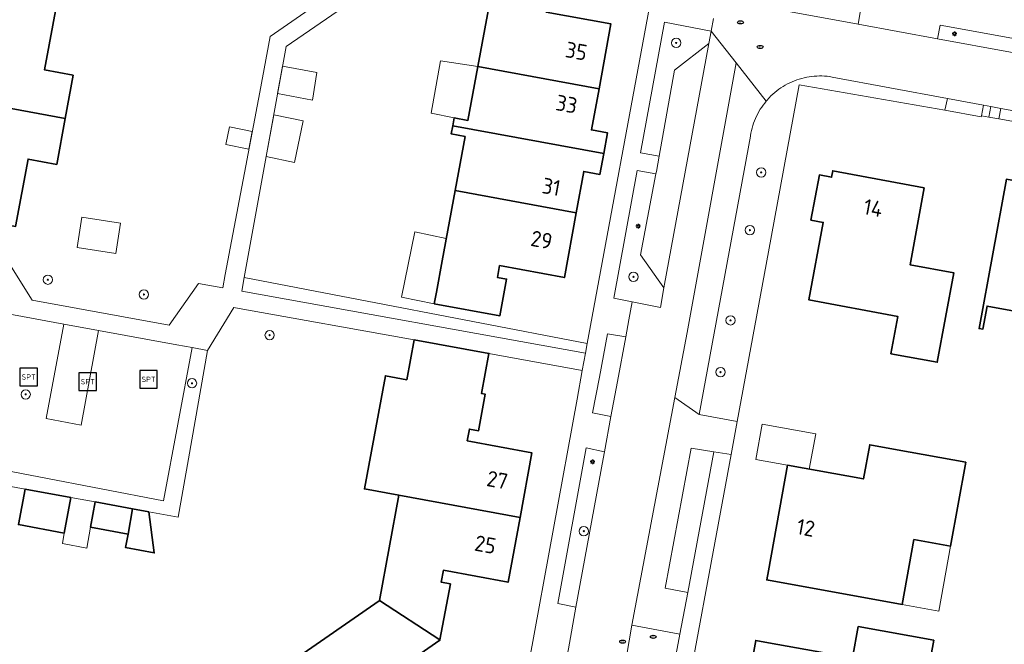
# Model space of a CAD drawing. Header units: metres. Extents: x 152610 to 160096, y 456114 to 462495.
# Tile 576 of 938: x 158436 to 158520, y 460109 to 460162. Entities that reach past the tile are written whole.
import ezdxf
from ezdxf.enums import TextEntityAlignment as Align

# ---------------------------------------------------------------- set-up
doc = ezdxf.new("R2010")
doc.units = ezdxf.units.M
doc.header["$LTSCALE"] = 0.5
doc.layers.get('0').update_dxf_attribs({"linetype": 'CONTINUOUS'})
for name, color, linetype, lineweight in [('B-PV-GR-BEPLANTING_CULTUUR_BODEMBEDEKKER-GV', 251, 'CONTINUOUS', 18), ('B-PV-GR-BEPLANTING_CULTUUR_HEESTERS-GV', 251, 'CONTINUOUS', 18), ('B-PV-GR-BEPLANTING_CULTUUR_ROOS-GV', 251, 'CONTINUOUS', 18), ('B-PV-GR-BOOM-S', 251, 'CONTINUOUS', 25), ('B-PV-GR-HAAG-GV', 251, 'CONTINUOUS', 13), ('B-PV-IE-MEUBILAIR-S', 251, 'CONTINUOUS', 25), ('B-PV-IE-MEUBILAIR_WEGMEUBILAIR-S', 251, 'CONTINUOUS', 25), ('B-PV-OG-BEBOUWING-GV', 6, 'CONTINUOUS', 35), ('B-PV-OG-BEBOUWING-T18', 1, 'CONTINUOUS', 18), ('B-PV-OG-BEBOUWING_OVERBOUWING-GV', 251, 'CONTINUOUS', 18), ('B-PV-OG-BEBOUWING_SCHUUR-GV', 251, 'CONTINUOUS', 18), ('B-PV-OG-TERREIN_BEGROEID-GV', 251, 'CONTINUOUS', 18), ('B-PV-VH-ONVERHARD_ZAND-GV', 251, 'CONTINUOUS', 18), ('B-PV-VH-OPENVERHARDING_BETONSTRAATSTEEN-GV', 251, 'CONTINUOUS', 18), ('B-PV-VH-OPENVERHARDING_TEGEL-GV', 251, 'CONTINUOUS', 18)]:
    doc.layers.add(name, color=color, linetype=linetype, lineweight=lineweight)
doc.styles.add('NLCS-ISO', font='NLCS-ISO.ttf')
doc.styles.add('NLCS-ISO-M750-T18', font='NLCS-ISO.ttf', dxfattribs={"height": 1.35})

# ---------------------------------------------------------------- blocks, each defined once
blk = doc.blocks.new('SIE-MEUBILAIR_PAAL_LICHTMAST-SO')
for points in [[(-0.62, 0), (-1, 0)], [(-0.71, 0.71), (-0.44, 0.44)], [(0, 1), (0, 0.62)], [(0.44, 0.44), (0.71, 0.71)], [(1, 0), (0.62, 0)], [(-0.71, -0.71), (-0.44, -0.44)], [(0, -0.62), (0, -1)], [(0.44, -0.44), (0.71, -0.71)]]:
    blk.add_lwpolyline(points)
blk.add_circle((0, 0), 0.5)
blk = doc.blocks.new('SIE-MEUBILAIR_PUT_RIOOLPUT-SO')
blk.add_ellipse((0, 0), major_axis=(1.25, 0), ratio=0.54)
at = {"style": 'NLCS-ISO'}
blk.add_text('ri', height=0.75, dxfattribs=at).set_placement((-0.04, 0.07), align=Align.MIDDLE_CENTER)
blk = doc.blocks.new('SIE-WEG_SPEELTOESTEL-SO')
at = {"flags": 128}
blk.add_lwpolyline([(-3.75, -3.75), (3.75, -3.75), (3.75, 3.75), (-3.75, 3.75)], close=True, dxfattribs=at)
at = {"style": 'NLCS-ISO'}
blk.add_text('SPT', height=2.25, dxfattribs=at).set_placement((0, 0), align=Align.MIDDLE_CENTER)
blk = doc.blocks.new('SGR-BOOM_GBKN-SO')
at = {"linetype": 'ByBlock', "lineweight": 18}
h = blk.add_hatch(color=0, dxfattribs=at)
h.dxf.hatch_style = 1
edge = h.paths.add_edge_path()
edge.add_arc((0, 0), 0.25, 0, 360)
at = {"color": 0, "linetype": 'ByBlock', "lineweight": 18}
for radius in [2, 0.25]:
    blk.add_circle((0, 0), radius, dxfattribs=at)
at = {"color": 0, "linetype": 'ByBlock', "lineweight": 18, "style": 'NLCS-ISO'}
blk.add_attdef('SOORT', (2.5, 0), '', height=1.5, dxfattribs=at)

msp = doc.modelspace()

# ---------------------------------------------------------------- linework, layer by layer
at = {"layer": 'B-PV-GR-BEPLANTING_CULTUUR_BODEMBEDEKKER-GV', "flags": 128}
msp.add_lwpolyline([(158484.452, 460134.596), (158455.03, 460140.26), (158454.818, 460139.082), (158484.3, 460133.77)], close=True, dxfattribs=at)
at = {"layer": 'B-PV-GR-BEPLANTING_CULTUUR_HEESTERS-GV', "flags": 128}
for points in [[(158500, 460164.536), (158495.82, 460165.28), (158495.62, 460164.16), (158500, 460163.36), (158507.69, 460161.958), (158507.89, 460163.13)], [(158495.08, 460161.37), (158491.08, 460162.14), (158489.02, 460150.94), (158490.625, 460150.649), (158491.95, 460158.04), (158494.88, 460160.32)], [(158539.784, 460157.332), (158514.73, 460161.88), (158514.513, 460160.714), (158539.57, 460156.14)], [(158504.597, 460157.529), (158504.378, 460157.531), (158504.159, 460157.525), (158503.939, 460157.512), (158503.721, 460157.49), (158503.504, 460157.46), (158503.287, 460157.423), (158503.073, 460157.378), (158502.86, 460157.324), (158502.649, 460157.263), (158502.44, 460157.195), (158502.234, 460157.119), (158502.032, 460157.035), (158501.832, 460156.944), (158501.635, 460156.846), (158501.443, 460156.741), (158501.254, 460156.629), (158501.07, 460156.51), (158500.89, 460156.384), (158500.714, 460156.252), (158500.544, 460156.114), (158500.379, 460155.969), (158500.219, 460155.819), (158500.065, 460155.663), (158500.004, 460155.598), (158500, 460155.593), (158499.91, 460155.491), (158499.819, 460155.382), (158499.68, 460155.212), (158499.547, 460155.036), (158499.421, 460154.856), (158499.301, 460154.671), (158499.188, 460154.482), (158499.083, 460154.29), (158498.984, 460154.093), (158498.892, 460153.893), (158498.808, 460153.69), (158498.731, 460153.484), (158498.662, 460153.275), (158498.6, 460153.064), (158498.546, 460152.85), (158498.5, 460152.635), (158498.462, 460152.419), (158498.453, 460152.362), (158494.07, 460128.51), (158497.319, 460127.914), (158500, 460142.454), (158502.64, 460156.77), (158515.148, 460154.584), (158515.38, 460155.59), (158505.47, 460157.44), (158505.253, 460157.474), (158505.035, 460157.5), (158504.817, 460157.519)], [(158518.28, 460154.12), (158518.904, 460154.007), (158519.072, 460154.917), (158518.46, 460155.03)], [(158519.783, 460153.847), (158525.471, 460152.816), (158525.635, 460153.704), (158519.951, 460154.754)], [(158490.35, 460149.126), (158488.75, 460149.43), (158486.73, 460138.48), (158488.31, 460138.17), (158490.73, 460137.69), (158491.02, 460139.38), (158489.02, 460142.2)], [(158485.938, 460125.319), (158484.35, 460125.64), (158481.92, 460112.3), (158483.49, 460112), (158485.83, 460124.72)]]:
    msp.add_lwpolyline(points, close=True, dxfattribs=at)
msp.add_lwpolyline([(158490.44, 460099.1), (158492.41, 460109.67), (158488.28, 460110.46), (158487.59, 460106.42)], dxfattribs=at)
at = {"layer": 'B-PV-GR-BEPLANTING_CULTUUR_ROOS-GV', "flags": 128}
msp.add_lwpolyline([(158495.325, 460125.316), (158493.37, 460125.63), (158491.13, 460113.62), (158493.091, 460113.25)], close=True, dxfattribs=at)
at = {"layer": 'B-PV-GR-HAAG-GV', "flags": 128}
msp.add_lwpolyline([(158487.752, 460135.157), (158486.2, 460135.42), (158485.496, 460131.698), (158484.92, 460128.65), (158486.492, 460128.322), (158487.048, 460131.339)], close=True, dxfattribs=at)
at = {"layer": 'B-PV-OG-BEBOUWING-GV', "flags": 128}
for points in [[(158482.48, 460167.02), (158476.86, 460168.06), (158475.07, 460158.339), (158485.47, 460156.43), (158486.49, 460161.99), (158480.93, 460163.01), (158481.12, 460164.02), (158481.91, 460163.88)], [(158438.99, 460164.02), (158433.37, 460165.06), (158432.78, 460161.92), (158433.57, 460161.77), (158433.38, 460160.76), (158427.83, 460161.78), (158426.81, 460156.249), (158439.663, 460153.874), (158440.344, 460157.597), (158437.887, 460158.051)], [(158485.47, 460156.43), (158475.07, 460158.339), (158474.22, 460153.72), (158473.04, 460153.94), (158472.915, 460153.25), (158485.87, 460150.869), (158486.2, 460152.65), (158484.82, 460152.9)], [(158439.663, 460153.874), (158426.81, 460156.249), (158425.78, 460150.71), (158431.34, 460149.68), (158431.15, 460148.67), (158430.36, 460148.82), (158429.78, 460145.67), (158435.41, 460144.63), (158436.475, 460150.402), (158438.943, 460149.946)], [(158485.87, 460150.869), (158472.915, 460153.25), (158472.79, 460152.56), (158473.97, 460152.34), (158473.12, 460147.72), (158483.51, 460145.81), (158484.16, 460149.34), (158485.54, 460149.09)], [(158513.376, 460147.941), (158505.52, 460149.4), (158505.42, 460148.85), (158504.37, 460149.05), (158503.65, 460145.17), (158504.7, 460144.97), (158503.47, 460138.33), (158511.1, 460136.92), (158510.51, 460133.72), (158514.49, 460132.98), (158515.91, 460140.65), (158512.15, 460141.35)], [(158524.24, 460147.97), (158520.42, 460148.67), (158518.08, 460135.88), (158518.4, 460135.83), (158518.76, 460137.8), (158528.18, 460136.08), (158527.82, 460134.1), (158528.161, 460134.038), (158527.788, 460131.976), (158530.123, 460131.554), (158530.495, 460133.617), (158530.86, 460133.551), (158532.132, 460140.429), (158529.18, 460140.97), (158530.26, 460146.87), (158526.44, 460147.57), (158526.42, 460147.44), (158524.21, 460147.85)], [(158483.51, 460145.81), (158473.12, 460147.72), (158472.009, 460141.687), (158471.511, 460138.983), (158471.33, 460138), (158476.96, 460136.97), (158477.54, 460140.12), (158476.75, 460140.26), (158476.94, 460141.27), (158482.49, 460140.25)], [(158474.16, 460126.24), (158474.35, 460127.26), (158475.13, 460127.11), (158475.708, 460130.24), (158475.383, 460130.3), (158476.02, 460133.737), (158469.594, 460134.897), (158468.963, 460131.489), (158467.14, 460131.827), (158465.341, 460122.133), (158468.291, 460121.586), (158468.29, 460121.58), (158478.69, 460119.669), (158479.71, 460125.22)], [(158511.049, 460125.486), (158508.689, 460125.914), (158508.158, 460122.983), (158501.64, 460124.16), (158500, 460115.103), (158499.86, 460114.33), (158500, 460114.304), (158511.48, 460112.22), (158512.49, 460117.78), (158515.63, 460117.22), (158516.93, 460124.42)], [(158440.147, 460121.392), (158436.213, 460122.116), (158435.651, 460119.068), (158439.585, 460118.343)], [(158478.69, 460119.669), (158468.29, 460121.58), (158466.62, 460112.549), (158471.82, 460109.18), (158472.71, 460113.99), (158471.92, 460114.14), (158472.11, 460115.15), (158477.66, 460114.13)], [(158442.237, 460121.007), (158441.839, 460118.843), (158445.051, 460118.252), (158445.449, 460120.416)], [(158445.051, 460118.252), (158444.839, 460117.096), (158447.303, 460116.642), (158446.837, 460120.16), (158445.449, 460120.416)], [(158471.82, 460109.18), (158466.62, 460112.549), (158466.615, 460112.524), (158459.05, 460107.3), (158465.05, 460098.6), (158469.68, 460101.79), (158466.47, 460106.44), (158467.32, 460107.03), (158467.77, 460106.37), (158471.815, 460109.154)], [(158514.19, 460109.15), (158507.701, 460110.323), (158507.21, 460107.64), (158500, 460108.945), (158498.92, 460109.14), (158498.232, 460105.361), (158499.4, 460105.15), (158498.79, 460101.81), (158498.49, 460101.86), (158498.07, 460099.55), (158499.8, 460099.24), (158499.86, 460099.55), (158500, 460099.525), (158508.16, 460098.05), (158509.23, 460103.96), (158513.12, 460103.26)]]:
    msp.add_lwpolyline(points, close=True, dxfattribs=at)
at = {"layer": 'B-PV-OG-BEBOUWING_OVERBOUWING-GV', "flags": 128}
for points in [[(158475.07, 460158.339), (158471.867, 460158.837), (158471.064, 460154.327), (158473.04, 460153.94), (158474.22, 460153.72)], [(158472.361, 460143.596), (158469.649, 460144.175), (158468.531, 460138.556), (158471.33, 460138), (158471.511, 460138.983), (158472.009, 460141.687)], [(158504.056, 460126.856), (158499.462, 460127.686), (158498.914, 460124.652), (158501.64, 460124.16), (158503.508, 460123.823)], [(158442.237, 460121.007), (158440.147, 460121.392), (158440.06, 460120.92), (158439.585, 460118.343), (158439.419, 460117.444), (158441.512, 460117.06), (158441.839, 460118.843)], [(158515.63, 460117.22), (158512.49, 460117.78), (158511.48, 460112.22), (158514.624, 460111.649)]]:
    msp.add_lwpolyline(points, close=True, dxfattribs=at)
at = {"layer": 'B-PV-OG-BEBOUWING_SCHUUR-GV', "flags": 128}
for points in [[(158461.242, 460157.841), (158458.303, 460158.374), (158457.881, 460156.036), (158460.881, 460155.468)], [(158460.092, 460153.675), (158457.55, 460154.207), (158456.903, 460150.626), (158459.346, 460150.114)], [(158455.71, 460152.758), (158453.766, 460153.165), (158453.45, 460151.656), (158455.424, 460151.242)], [(158444.417, 460144.899), (158441.086, 460145.414), (158440.684, 460142.814), (158444.015, 460142.299)]]:
    msp.add_lwpolyline(points, close=True, dxfattribs=at)
at = {"layer": 'B-PV-OG-TERREIN_BEGROEID-GV', "flags": 128}
msp.add_lwpolyline([(158439.552, 460136.256), (158434.45, 460137.192), (158432.02, 460124.2), (158448.09, 460121.1), (158450.554, 460134.243), (158449.242, 460134.483), (158442.515, 460135.714), (158441.042, 460127.596), (158438.042, 460128.168)], close=True, dxfattribs=at)
at = {"layer": 'B-PV-VH-ONVERHARD_ZAND-GV', "flags": 128}
for points in [[(158442.515, 460135.714), (158439.552, 460136.256), (158438.042, 460128.168), (158441.042, 460127.596)], [(158487.752, 460135.157), (158486.2, 460135.42), (158485.496, 460131.698), (158484.92, 460128.65), (158486.492, 460128.322), (158487.048, 460131.339)]]:
    msp.add_lwpolyline(points, close=True, dxfattribs=at)
at = {"layer": 'B-PV-VH-OPENVERHARDING_BETONSTRAATSTEEN-GV', "flags": 128}
for points in [[(158470.47, 460170.09), (158457.25, 460160.91), (158456.35, 460156.15), (158453.4, 460140.52), (158453.194, 460139.375), (158451.11, 460139.75), (158448.59, 460136.16), (158436.82, 460138.31), (158434.78, 460141.59)], [(158434.45, 460137.192), (158439.552, 460136.256), (158442.515, 460135.714), (158449.242, 460134.483), (158450.554, 460134.243), (158451.88, 460134), (158454.13, 460137.69), (158454.602, 460137.605), (158469.594, 460134.897), (158476.02, 460133.737), (158484.03, 460132.29), (158484.3, 460133.77), (158454.818, 460139.082), (158455.03, 460140.26), (158458.61, 460160.07), (158471.38, 460168.84)], [(158539.57, 460156.14), (158514.513, 460160.714), (158507.69, 460161.958), (158500, 460163.36)], [(158495.284, 460162.45), (158495.08, 460161.37), (158497.232, 460158.651), (158499.819, 460155.382), (158499.91, 460155.491), (158500, 460155.593), (158500.004, 460155.598), (158500.065, 460155.663), (158500.219, 460155.819), (158500.379, 460155.969), (158500.544, 460156.114), (158500.714, 460156.252), (158500.89, 460156.384), (158501.07, 460156.51), (158501.254, 460156.629), (158501.443, 460156.741), (158501.635, 460156.846), (158501.832, 460156.944), (158502.032, 460157.035), (158502.234, 460157.119), (158502.44, 460157.195), (158502.649, 460157.263), (158502.86, 460157.324), (158503.073, 460157.378), (158503.287, 460157.423), (158503.504, 460157.46), (158503.721, 460157.49), (158503.939, 460157.512), (158504.159, 460157.525), (158504.378, 460157.531), (158504.597, 460157.529), (158504.817, 460157.519), (158505.035, 460157.5), (158505.253, 460157.474), (158505.47, 460157.44), (158515.38, 460155.59), (158518.46, 460155.03), (158519.072, 460154.917), (158519.951, 460154.754), (158525.635, 460153.704)]]:
    msp.add_lwpolyline(points, dxfattribs=at)
for points in [[(158497.232, 460158.651), (158495.08, 460161.37), (158494.88, 460160.32), (158491.02, 460139.38), (158490.73, 460137.69), (158488.31, 460138.17), (158488.02, 460136.61), (158487.752, 460135.157), (158487.048, 460131.339), (158486.492, 460128.322), (158485.938, 460125.319), (158485.83, 460124.72), (158483.49, 460112), (158482.84, 460108.42), (158482.565, 460106.928), (158485.486, 460106.389), (158487.509, 460105.957), (158487.59, 460106.42), (158488.28, 460110.46), (158491.976, 460129.959), (158493.033, 460135.535)], [(158491.02, 460139.38), (158494.88, 460160.32), (158491.95, 460158.04), (158490.625, 460150.649), (158490.39, 460149.33), (158490.35, 460149.126), (158489.02, 460142.2)], [(158499.819, 460155.382), (158497.232, 460158.651), (158493.033, 460135.535), (158491.976, 460129.959), (158494.07, 460128.51), (158498.453, 460152.362), (158498.462, 460152.419), (158498.5, 460152.635), (158498.546, 460152.85), (158498.6, 460153.064), (158498.662, 460153.275), (158498.731, 460153.484), (158498.808, 460153.69), (158498.892, 460153.893), (158498.984, 460154.093), (158499.083, 460154.29), (158499.188, 460154.482), (158499.301, 460154.671), (158499.421, 460154.856), (158499.547, 460155.036), (158499.68, 460155.212)], [(158518.46, 460155.03), (158515.38, 460155.59), (158515.148, 460154.584), (158518.263, 460154.04), (158518.28, 460154.12)], [(158494.07, 460128.51), (158491.976, 460129.959), (158488.28, 460110.46), (158492.41, 460109.67), (158493.091, 460113.25), (158491.13, 460113.62), (158493.37, 460125.63), (158495.325, 460125.316), (158496.797, 460125.083), (158497.319, 460127.914)]]:
    msp.add_lwpolyline(points, close=True, dxfattribs=at)
at = {"layer": 'B-PV-VH-OPENVERHARDING_TEGEL-GV', "flags": 128}
for points in [[(158490.085, 460165.033), (158484.452, 460134.596), (158484.3, 460133.77), (158484.03, 460132.29), (158483.578, 460129.825), (158479.515, 460107.642)], [(158507.89, 460163.13), (158507.69, 460161.958), (158514.513, 460160.714), (158514.73, 460161.88), (158539.784, 460157.332)], [(158482.84, 460108.42), (158483.49, 460112), (158481.92, 460112.3), (158484.35, 460125.64), (158485.938, 460125.319), (158486.492, 460128.322), (158484.92, 460128.65), (158485.496, 460131.698), (158486.2, 460135.42), (158487.752, 460135.157), (158488.02, 460136.61), (158488.31, 460138.17), (158486.73, 460138.48), (158488.75, 460149.43), (158490.35, 460149.126), (158490.39, 460149.33), (158490.625, 460150.649), (158489.02, 460150.94), (158491.08, 460162.14), (158495.08, 460161.37), (158495.284, 460162.45)]]:
    msp.add_lwpolyline(points, dxfattribs=at)
for points in [[(158518.904, 460154.007), (158519.783, 460153.847), (158519.951, 460154.754), (158519.072, 460154.917)], [(158450.554, 460134.243), (158448.09, 460121.1), (158432.02, 460124.2), (158434.45, 460137.192), (158433.15, 460137.43), (158431.43, 460128.68), (158427.73, 460128.9), (158426.63, 460125.28), (158423.927, 460125.736), (158421.49, 460112.19), (158422.81, 460111.84), (158425.06, 460124.17), (158436.213, 460122.116), (158440.147, 460121.392), (158442.237, 460121.007), (158445.449, 460120.416), (158446.837, 460120.16), (158449.365, 460119.695), (158450.24, 460124.7), (158451.88, 460134)], [(158496.797, 460125.083), (158495.325, 460125.316), (158493.091, 460113.25), (158492.41, 460109.67), (158490.44, 460099.1), (158491.98, 460098.96)]]:
    msp.add_lwpolyline(points, close=True, dxfattribs=at)

# ---------------------------------------------------------------- block references
at = {"layer": 'B-PV-GR-BOOM-S', "xscale": 0.2, "yscale": 0.2, "zscale": 0.2}
for p in [(158492.088, 460160.362), (158499.383, 460149.262), (158498.414, 460144.317), (158488.417, 460140.309), (158438.174, 460140.065), (158446.42, 460138.796), (158496.753, 460136.58), (158457.203, 460135.308), (158495.894, 460132.136), (158450.543, 460131.185), (158436.271, 460130.233), (158484.16, 460118.499)]:
    msp.add_blockref('SGR-BOOM_GBKN-SO', p, dxfattribs=at)
at = {"layer": 'B-PV-IE-MEUBILAIR-S', "xscale": 0.2, "yscale": 0.2, "zscale": 0.2}
for name, p in [('SIE-MEUBILAIR_PUT_RIOOLPUT-SO', (158497.6, 460162.12)), ('SIE-MEUBILAIR_PAAL_LICHTMAST-SO', (158515.963, 460161.143)), ('SIE-MEUBILAIR_PUT_RIOOLPUT-SO', (158499.29, 460160.02)), ('SIE-MEUBILAIR_PAAL_LICHTMAST-SO', (158488.83, 460144.653)), ('SIE-MEUBILAIR_PAAL_LICHTMAST-SO', (158484.909, 460124.44)), ('SIE-MEUBILAIR_PUT_RIOOLPUT-SO', (158490.12, 460109.45)), ('SIE-MEUBILAIR_PUT_RIOOLPUT-SO', (158487.49, 460109.04))]:
    msp.add_blockref(name, p, dxfattribs=at)
at = {"layer": 'B-PV-IE-MEUBILAIR_WEGMEUBILAIR-S', "xscale": 0.2, "yscale": 0.2, "zscale": 0.2}
for p in [(158436.526, 460131.722), (158446.81, 460131.523), (158441.593, 460131.319)]:
    msp.add_blockref('SIE-WEG_SPEELTOESTEL-SO', p, dxfattribs=at)

# ---------------------------------------------------------------- texts
at = {"layer": 'B-PV-OG-BEBOUWING-T18', "style": 'NLCS-ISO-M750-T18'}
for s, rotation, p in [('35', 349.6, (158483.521, 460159.661)), ('33', 349.6, (158482.686, 460155.118)), ('31', 349.6, (158481.376, 460148.028)), ('14', 349.5, (158508.992, 460146.213)), ('29', 349.6, (158480.541, 460143.481)), ('27', 349.6, (158476.741, 460122.896)), ('12', 349.7, (158503.21, 460118.8)), ('25', 349.5, (158475.717, 460117.357))]:
    msp.add_text(s, height=1.35, rotation=rotation, dxfattribs=at).set_placement(p, align=Align.MIDDLE)

doc.saveas('drawing.dxf')
